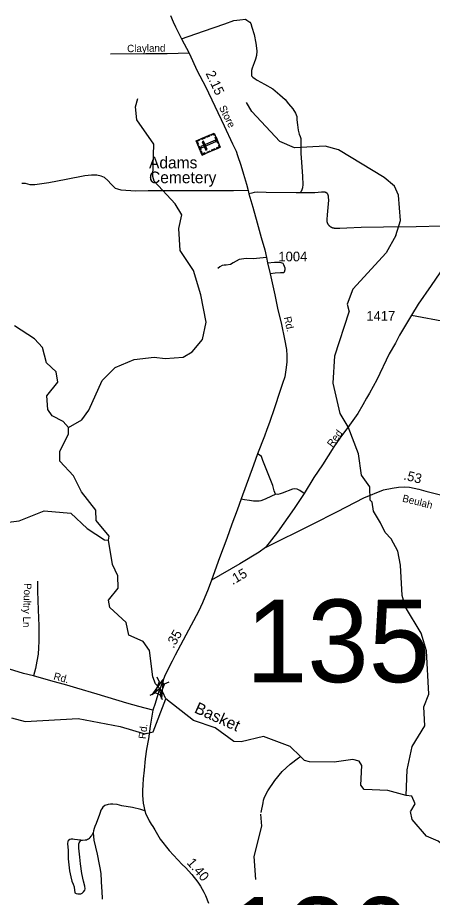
# Model space of a CAD drawing. Extents: x 2220236 to 2384410, y 720751 to 894131.
# Drawn here: x 2299305 to 2304658, y 819421 to 830771 of the extents above; entities that cross this region are included whole.
import ezdxf

# ---------------------------------------------------------------- set-up
doc = ezdxf.new("R2010")
doc.units = 0
for name, color, linetype in [('Exist Cultural Cemetery CELL', 7, 'Continuous'), ('Exist Cultural Cemetery Label', 7, 'Continuous'), ('Exist Hydrographic Creek Single Shore', 7, 'Continuous'), ('Exist Hydrographic Creek Single Shore Label', 7, 'Continuous'), ('Exist Hydrographic Misc Water Feature', 7, 'Continuous'), ('Exist Road Non-System Type 51', 7, 'Continuous'), ('Exist Road Non-System Type 51 Label', 7, 'Continuous'), ('Exist Road Secondary Mileage Hundredths English Label', 7, 'Continuous'), ('Exist Road Secondary Structure Standard Bridge Attributed CELL', 7, 'Continuous'), ('Exist Road Secondary Structure Standard Bridge CELL', 7, 'Continuous'), ('Exist Road Secondary Structure Standard Bridge Number Label', 7, 'Continuous'), ('Exist Road Secondary Type 51 Attributed', 7, 'Continuous'), ('Exist Road Secondary Type 51 Label', 7, 'Continuous'), ('Exist Road Secondary Type 51 Number Label', 7, 'Continuous')]:
    doc.layers.add(name, color=color, linetype=linetype)

msp = doc.modelspace()

# ---------------------------------------------------------------- linework, layer by layer
at = {"layer": 'Exist Cultural Cemetery CELL'}
for points in [[(2301687, 828998), (2301609, 829181), (2301843, 829281), (2301921, 829098)], [(2301721, 829216), (2301681, 829199), (2301676, 829210), (2301716, 829227)], [(2301781, 829242), (2301742, 829225), (2301737, 829236), (2301777, 829253)], [(2301856, 829250), (2301846, 829246), (2301837, 829266), (2301800, 829250), (2301796, 829261), (2301843, 829281)], [(2301888, 829146), (2301855, 829224), (2301866, 829229), (2301899, 829151)], [(2301649, 829198), (2301653, 829188), (2301624, 829175), (2301640, 829138), (2301629, 829133), (2301609, 829181)], [(2301658, 829066), (2301638, 829114), (2301648, 829118), (2301669, 829071)], [(2301671, 829110), (2301679, 829093), (2301865, 829172), (2301858, 829189)], [(2301734, 829062), (2301751, 829069), (2301705, 829178), (2301688, 829170)], [(2301908, 829128), (2301898, 829124), (2301906, 829103), (2301869, 829088), (2301874, 829077), (2301921, 829098)], [(2301727, 829015), (2301723, 829025), (2301693, 829013), (2301677, 829050), (2301667, 829046), (2301687, 828998)], [(2301795, 829044), (2301755, 829027), (2301751, 829037), (2301791, 829054)], [(2301857, 829070), (2301817, 829053), (2301813, 829064), (2301853, 829081)]]:
    msp.add_lwpolyline(points, close=True, dxfattribs=at)
at = {"layer": 'Exist Hydrographic Creek Single Shore'}
for points in [[(2299962, 825485), (2299895, 825561), (2299752, 825634), (2299693, 825717), (2299683, 825890), (2299823, 826067), (2299804, 826201), (2299678, 826317), (2299626, 826515), (2299525, 826629), (2299265, 826796)], [(2300477, 824032), (2300485, 824082), (2300317, 824282), (2300315, 824416), (2300129, 824655), (2300027, 824861), (2299850, 825051), (2299849, 825175), (2299963, 825403), (2299962, 825485)], [(2295850, 823379), (2296386, 823458), (2296502, 823483), (2296609, 823592), (2296909, 823621), (2297138, 823932), (2297255, 823983), (2297405, 823933), (2297506, 823858), (2297640, 823802), (2297814, 823838), (2297888, 823907), (2298003, 824131), (2298459, 824272), (2298900, 824293), (2299084, 824251), (2299325, 824281), (2299649, 824409), (2299991, 824377), (2300201, 824182), (2300427, 824034), (2300477, 824032)], [(2301216, 821985), (2301179, 822068), (2301141, 822118), (2301084, 822178), (2301052, 822267), (2301009, 822607), (2300925, 822722), (2300740, 822803), (2300705, 822969), (2300495, 823160), (2300477, 823258), (2300601, 823411), (2300599, 823568), (2300531, 823716), (2300477, 824032)], [(2302954, 821238), (2302822, 821368), (2302479, 821499), (2302188, 821428), (2302096, 821434), (2301853, 821608), (2301577, 821705), (2301216, 821985)], [(2304319, 820734), (2304085, 820800), (2303777, 820813), (2303735, 820871), (2303749, 821121), (2303715, 821178), (2303631, 821201), (2303390, 821165), (2303073, 821172), (2303007, 821186), (2302954, 821238)], [(2304379, 820536), (2304437, 820627), (2304394, 820727), (2304319, 820734)], [(2306599, 819967), (2306425, 819999), (2305983, 819968), (2305667, 819890), (2305492, 819896), (2305300, 819960), (2304950, 819965), (2304732, 820147), (2304581, 820213), (2304399, 820425), (2304376, 820531)]]:
    msp.add_lwpolyline(points, dxfattribs=at)
at = {"layer": 'Exist Hydrographic Misc Water Feature'}
for points in [[(2299962, 825485), (2300136, 825581), (2300226, 825706), (2300397, 826090), (2300562, 826258), (2300811, 826360), (2301068, 826390), (2301210, 826373), (2301443, 826392), (2301559, 826459), (2301691, 826619), (2301738, 826844), (2301668, 827196), (2301573, 827510), (2301404, 827766), (2301384, 828051), (2301424, 828226), (2301339, 828367), (2301069, 828661), (2301052, 828720), (2301064, 829137), (2300844, 829453), (2300826, 829619), (2300858, 829726)], [(2304184, 827962), (2304248, 828155), (2304220, 828482), (2304168, 828598), (2304034, 828710), (2303447, 829064), (2303272, 829112), (2302880, 829090), (2302688, 829171), (2302326, 829559), (2302258, 829675)], [(2304184, 827962), (2304061, 827737), (2303633, 827266), (2303560, 827073), (2303586, 826976)], [(2304319, 820734), (2304332, 821069), (2304396, 821367), (2304560, 821636), (2304549, 821879), (2304613, 822045), (2304582, 822602), (2304513, 822829), (2304310, 823165), (2304267, 823318), (2304246, 823708), (2304210, 823890), (2304126, 824047), (2304050, 824129), (2303990, 824255), (2303897, 824402), (2303879, 824520), (2303854, 824545), (2303852, 824719), (2303742, 824868), (2303706, 825143), (2303569, 825491), (2303467, 825665), (2303379, 826055), (2303401, 826407), (2303586, 826976)], [(2299228, 821737), (2299403, 821691), (2300086, 821729), (2300628, 821626), (2300946, 821531), (2301054, 821559), (2301216, 821985)], [(2302450, 820515), (2302475, 820640), (2302478, 820676), (2302491, 820715), (2302535, 820796), (2302624, 820928), (2302721, 821045), (2302824, 821142), (2302930, 821221), (2302954, 821238)], [(2302380, 819653), (2302360, 819948), (2302456, 820339), (2302446, 820496)]]:
    msp.add_lwpolyline(points, dxfattribs=at)
at = {"layer": 'Exist Road Non-System Type 51'}
for points in [[(2301421, 830496), (2301704, 830597), (2301979, 830690), (2302097, 830733), (2302173, 830744), (2302244, 830750), (2302265, 830737), (2302300, 830714), (2302314, 830695), (2302328, 830648), (2302357, 830553), (2302381, 830442), (2302390, 830376), (2302394, 830337), (2302388, 830284), (2302376, 830237), (2302357, 830186), (2302334, 830121), (2302325, 830087), (2302322, 830053), (2302325, 830021), (2302341, 830004), (2302372, 829980), (2302398, 829963), (2302492, 829914), (2302600, 829853), (2302689, 829777), (2302758, 829714), (2302803, 829657), (2302855, 829593), (2302890, 829540), (2302908, 829495), (2302909, 829451), (2302915, 829386), (2302925, 829321), (2302940, 829267), (2302953, 829238), (2302962, 829213), (2302960, 829162), (2302960, 829020), (2302969, 828908), (2302982, 828722), (2302985, 828619), (2302983, 828575), (2302974, 828548), (2302964, 828529), (2302948, 828510)], [(2301517, 830311), (2301235, 830306), (2300958, 830305), (2300502, 830298)], [(2302279, 828541), (2302091, 828535), (2301313, 828538), (2301075, 828538), (2300989, 828535), (2300832, 828534), (2300701, 828540), (2300641, 828544), (2300599, 828556), (2300569, 828567), (2300511, 828621), (2300469, 828668), (2300425, 828708), (2300384, 828724), (2300326, 828737), (2300257, 828740), (2300171, 828730), (2299933, 828683), (2299707, 828639), (2299528, 828616), (2299468, 828616), (2299407, 828629), (2299358, 828632)], [(2302948, 828510), (2302901, 828510), (2302512, 828517), (2302402, 828519), (2302360, 828515), (2302329, 828508), (2302290, 828499)], [(2303271, 828518), (2303226, 828519), (2303139, 828512), (2302948, 828510)], [(2303316, 828455), (2303316, 828456), (2303317, 828457), (2303317, 828458), (2303317, 828459), (2303317, 828460), (2303317, 828461), (2303317, 828462), (2303317, 828463), (2303317, 828464), (2303317, 828465), (2303317, 828466), (2303317, 828467), (2303317, 828468), (2303316, 828469), (2303316, 828470), (2303316, 828471), (2303316, 828472), (2303316, 828473), (2303316, 828474), (2303315, 828475), (2303315, 828476), (2303315, 828477), (2303315, 828478), (2303314, 828479), (2303314, 828480), (2303314, 828481), (2303313, 828482), (2303313, 828482), (2303313, 828483), (2303312, 828484), (2303312, 828485), (2303312, 828486), (2303311, 828487), (2303311, 828488), (2303310, 828489), (2303310, 828490), (2303309, 828491), (2303309, 828491), (2303308, 828492), (2303308, 828493), (2303307, 828494), (2303307, 828495), (2303306, 828496), (2303305, 828496), (2303305, 828497), (2303304, 828498), (2303304, 828499), (2303303, 828500), (2303302, 828500), (2303302, 828501), (2303301, 828502), (2303300, 828502), (2303300, 828503), (2303299, 828504), (2303298, 828505), (2303297, 828505), (2303297, 828506), (2303296, 828506), (2303295, 828507), (2303294, 828508), (2303293, 828508), (2303293, 828509), (2303292, 828509), (2303291, 828510), (2303290, 828511), (2303289, 828511), (2303288, 828512), (2303288, 828512), (2303287, 828513), (2303286, 828513), (2303285, 828513), (2303284, 828514), (2303283, 828514), (2303282, 828515), (2303281, 828515), (2303280, 828515), (2303279, 828516), (2303279, 828516), (2303278, 828516), (2303277, 828517), (2303276, 828517), (2303275, 828517), (2303274, 828518), (2303273, 828518), (2303272, 828518), (2303271, 828518)], [(2303300, 828167), (2303304, 828226), (2303313, 828322), (2303320, 828418), (2303316, 828455)], [(2303394, 828052), (2303393, 828052), (2303391, 828053), (2303389, 828053), (2303387, 828053), (2303385, 828054), (2303384, 828054), (2303382, 828054), (2303380, 828055), (2303378, 828055), (2303376, 828056), (2303375, 828056), (2303373, 828057), (2303371, 828057), (2303370, 828058), (2303368, 828058), (2303366, 828059), (2303364, 828060), (2303363, 828061), (2303361, 828061), (2303359, 828062), (2303358, 828063), (2303356, 828064), (2303355, 828065), (2303353, 828065), (2303351, 828066), (2303350, 828067), (2303348, 828068), (2303347, 828069), (2303345, 828070), (2303344, 828071), (2303342, 828072), (2303341, 828074), (2303339, 828075), (2303338, 828076), (2303337, 828077), (2303335, 828078), (2303334, 828079), (2303332, 828081), (2303331, 828082), (2303330, 828083), (2303329, 828085), (2303327, 828086), (2303326, 828087), (2303325, 828089), (2303324, 828090), (2303323, 828092), (2303321, 828093), (2303320, 828094), (2303319, 828096), (2303318, 828097), (2303317, 828099), (2303316, 828100), (2303315, 828102), (2303314, 828104), (2303313, 828105), (2303313, 828107), (2303312, 828108), (2303311, 828110), (2303310, 828112), (2303309, 828113), (2303309, 828115), (2303308, 828117), (2303307, 828118), (2303306, 828120), (2303306, 828122), (2303305, 828123), (2303305, 828125), (2303304, 828127), (2303304, 828129), (2303303, 828130), (2303303, 828132), (2303302, 828134), (2303302, 828136), (2303302, 828138), (2303301, 828139), (2303301, 828141), (2303301, 828143), (2303300, 828145), (2303300, 828147), (2303300, 828148), (2303300, 828150), (2303300, 828152), (2303300, 828154), (2303300, 828156), (2303300, 828158), (2303300, 828159), (2303300, 828161), (2303300, 828163), (2303300, 828165), (2303300, 828167)], [(2305150, 828061), (2305116, 828074), (2305083, 828079), (2305015, 828081), (2304779, 828082), (2304448, 828074), (2304029, 828068), (2303740, 828063), (2303554, 828056), (2303462, 828050), (2303394, 828052)], [(2302515, 827676), (2302343, 827660), (2302264, 827664), (2302226, 827661), (2302196, 827657), (2302166, 827649), (2302086, 827606), (2302052, 827585), (2301998, 827579), (2301972, 827579), (2301947, 827572), (2301913, 827556), (2301891, 827536)], [(2302531, 827607), (2302622, 827615), (2302684, 827618), (2302702, 827614), (2302726, 827602), (2302736, 827588), (2302753, 827542), (2302753, 827516), (2302747, 827486), (2302739, 827477), (2302714, 827477), (2302696, 827477), (2302630, 827474), (2302563, 827467)], [(2304389, 826932), (2304850, 826845), (2305096, 826780), (2305187, 826746), (2305215, 826732), (2305231, 826716), (2305245, 826691), (2305273, 826599), (2305281, 826301), (2305280, 825994), (2305279, 825912), (2305266, 825871), (2305229, 825816), (2305185, 825774)], [(2303002, 824633), (2302947, 824670), (2302913, 824688), (2302881, 824693), (2302851, 824689), (2302720, 824638), (2302694, 824627), (2302663, 824618), (2302632, 824622), (2302617, 824668), (2302599, 824734), (2302471, 825057), (2302451, 825109), (2302436, 825124), (2302400, 825145)], [(2302190, 824563), (2302235, 824556), (2302298, 824546), (2302350, 824538), (2302392, 824537), (2302423, 824537), (2302449, 824542), (2302502, 824565), (2302587, 824602), (2302632, 824622)], [(2299561, 823502), (2299561, 823402), (2299563, 823370), (2299570, 823130), (2299578, 822925), (2299580, 822727), (2299576, 822641), (2299571, 822560), (2299555, 822467), (2299534, 822375), (2299508, 822279)], [(2300947, 820538), (2300896, 820556), (2300788, 820580), (2300650, 820603), (2300588, 820618), (2300536, 820624), (2300502, 820623), (2300472, 820619), (2300430, 820609), (2300407, 820586), (2300391, 820566), (2300379, 820548), (2300371, 820516), (2300362, 820490), (2300318, 820373), (2300301, 820338), (2300292, 820309), (2300283, 820281), (2300278, 820255)], [(2300121, 820161), (2300076, 820163), (2300040, 820169), (2300016, 820171), (2299998, 820171), (2299979, 820167), (2299962, 820156), (2299954, 820145), (2299951, 820111), (2299956, 820031), (2299958, 819920), (2299964, 819840), (2299975, 819764), (2299993, 819685), (2300006, 819631), (2300022, 819592), (2300034, 819557), (2300039, 819511), (2300042, 819490), (2300045, 819482), (2300050, 819477), (2300061, 819472), (2300081, 819468), (2300098, 819468), (2300121, 819468), (2300139, 819477), (2300155, 819493), (2300171, 819515), (2300176, 819534), (2300173, 819565), (2300157, 819631), (2300134, 819728), (2300115, 819855), (2300107, 819939), (2300097, 820057), (2300097, 820112), (2300100, 820127), (2300107, 820140), (2300115, 820151), (2300121, 820161)], [(2300121, 820161), (2300144, 820161), (2300175, 820162), (2300196, 820166), (2300209, 820172), (2300220, 820178), (2300232, 820185), (2300241, 820194), (2300254, 820210), (2300262, 820222), (2300271, 820239), (2300278, 820255)], [(2300278, 820255), (2300288, 820159), (2300330, 819978), (2300357, 819844), (2300372, 819780), (2300378, 819725), (2300386, 819547), (2300391, 819507), (2300396, 819397)]]:
    msp.add_lwpolyline(points, dxfattribs=at)
at = {"layer": 'Exist Road Secondary Structure Standard Bridge Attributed CELL'}
msp.add_lwpolyline([(2301043, 822033), (2301184, 822232), (2301161, 821989), (2301141, 822118)], close=True, dxfattribs=at)
at = {"layer": 'Exist Road Secondary Structure Standard Bridge CELL'}
for p, q in [((2301135, 822200), (2301107, 822263)), ((2301199, 822175), (2301262, 822203)), ((2301017, 822031), (2301080, 822059)), ((2301174, 821971), (2301146, 822034))]:
    msp.add_line(p, q, dxfattribs=at)
msp.add_lwpolyline([(2301080, 822059), (2301134, 822200), (2301200, 822175), (2301146, 822034)], close=True, dxfattribs=at)
at = {"layer": 'Exist Road Secondary Type 51 Attributed'}
for points in [[(2301277, 830797), (2301313, 830715), (2301342, 830651), (2301380, 830573), (2301421, 830496), (2301517, 830311), (2301624, 830085), (2301730, 829881), (2301970, 829375), (2302080, 829143), (2302124, 829050), (2302144, 828993), (2302186, 828867), (2302219, 828750), (2302257, 828621), (2302279, 828541), (2302290, 828499), (2302341, 828326), (2302395, 828122), (2302449, 827933), (2302495, 827774), (2302515, 827676), (2302531, 827607), (2302563, 827467), (2302625, 827197), (2302660, 827023), (2302712, 826814), (2302749, 826621), (2302773, 826488), (2302778, 826414), (2302779, 826332), (2302771, 826259), (2302753, 826136), (2302724, 826050), (2302689, 825946), (2302620, 825739), (2302555, 825550), (2302523, 825458), (2302490, 825371), (2302400, 825145), (2302349, 824998), (2302190, 824563), (2302138, 824418), (2302071, 824235), (2302005, 824053), (2301911, 823804), (2301807, 823515)], [(2305043, 827902), (2304642, 827316), (2304474, 827073), (2304389, 826932), (2304233, 826673), (2304181, 826572), (2304099, 826432), (2303939, 826098), (2303847, 825928), (2303809, 825861), (2303760, 825774), (2303696, 825664), (2303589, 825515), (2303463, 825344), (2303385, 825236), (2303239, 825002), (2303126, 824839), (2303002, 824633), (2302875, 824439), (2302660, 824134), (2302505, 823935)], [(2302505, 823935), (2303111, 824235), (2303433, 824400), (2303773, 824576), (2304029, 824679), (2304139, 824702), (2304221, 824712), (2304301, 824716), (2304363, 824712), (2304482, 824688), (2304572, 824664), (2305126, 824523)], [(2302505, 823935), (2302423, 823875), (2302173, 823724), (2301807, 823515)], [(2301807, 823515), (2301766, 823399), (2301691, 823223), (2301639, 823110), (2301544, 822932), (2301339, 822546), (2301298, 822471), (2301233, 822343), (2301202, 822270), (2301135, 822096)], [(2301049, 821839), (2300870, 821885), (2300714, 821929), (2300331, 822043), (2300069, 822121), (2299941, 822159), (2299735, 822217), (2299508, 822279), (2299382, 822311), (2299200, 822367)], [(2301135, 822096), (2301128, 822080), (2301080, 821925), (2301049, 821839)], [(2301049, 821839), (2301015, 821631), (2300993, 821468), (2300970, 821334), (2300951, 821209), (2300938, 821062), (2300925, 820949), (2300919, 820873), (2300917, 820800), (2300918, 820734), (2300926, 820635), (2300947, 820538), (2300961, 820495), (2300984, 820447), (2301004, 820409), (2301028, 820366), (2301050, 820334), (2301075, 820292), (2301145, 820173), (2301263, 820026), (2301429, 819848), (2301471, 819806), (2301555, 819717), (2301629, 819620), (2301664, 819566), (2301710, 819487), (2301729, 819447), (2301768, 819348)]]:
    msp.add_lwpolyline(points, dxfattribs=at)

# ---------------------------------------------------------------- texts
at = {"layer": 'Exist Cultural Cemetery Label'}
for s, p in [('Adams', (2301001, 828826)), ('Cemetery', (2301001, 828635))]:
    msp.add_text(s, height=150, dxfattribs=at).set_placement(p)
at = {"layer": 'Exist Hydrographic Creek Single Shore Label'}
msp.add_text('Basket', height=150, rotation=335.8387, dxfattribs=at).set_placement((2301575, 821810))
at = {"layer": 'Exist Road Non-System Type 51 Label'}
for s, rotation, p in [('Clayland', 0.7881, (2300719, 830325)), ('Poultry Ln', 268.4318, (2299389, 823477))]:
    msp.add_text(s, height=95, rotation=rotation, dxfattribs=at).set_placement(p)
at = {"layer": 'Exist Road Secondary Mileage Hundredths English Label'}
for s, rotation, p in [('2.15', 294.8932, (2301729, 830052)), ('.53', 345.913, (2304278, 824814)), ('.15', 30.2375, (2302080, 823449)), ('.35', 59.8939, (2301317, 822626)), ('1.40', 310.7669, (2301481, 819864))]:
    msp.add_text(s, height=125, rotation=rotation, dxfattribs=at).set_placement(p)
at = {"layer": 'Exist Road Secondary Structure Standard Bridge Number Label'}
for s, p in [('135', (2302250, 822198)), ('136', (2301988, 818359))]:
    msp.add_text(s, height=1066.3, dxfattribs=at).set_placement(p)
at = {"layer": 'Exist Road Secondary Type 51 Label'}
for s, rotation, p in [('Store', 296.4459, (2301901, 829611)), ('Rd.', 283.0776, (2302740, 826903)), ('Red', 53.4003, (2303366, 825222)), ('Beulah', 346.1853, (2304263, 824528)), ('Rd.', 344.8757, (2299762, 822235)), ('Rd.', 83.4207, (2300959, 821461))]:
    msp.add_text(s, height=95, rotation=rotation, dxfattribs=at).set_placement(p)
at = {"layer": 'Exist Road Secondary Type 51 Number Label'}
for s, p in [('1004', (2302671, 827627)), ('1417', (2303806, 826860))]:
    msp.add_text(s, height=125, dxfattribs=at).set_placement(p)

doc.saveas('drawing.dxf')
